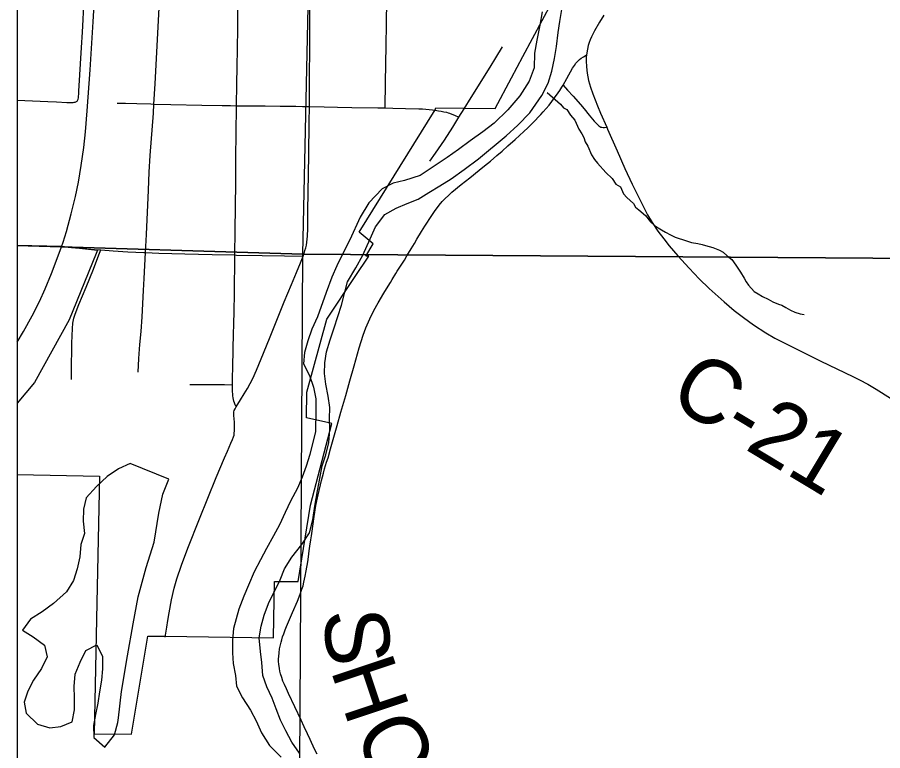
# Model space of a CAD drawing. Extents: x -8.8 to 41.4, y 0 to 34.6.
# Drawn here: x 2.1 to 2.87, y 16.161 to 16.815 of the extents above; entities that cross this region are included whole.
import ezdxf

# ---------------------------------------------------------------- set-up
doc = ezdxf.new("R2010")
doc.units = 0
for name, color, linetype in [('GM_X_City_Street', 7, 'Continuous'), ('GM_X_Corporation', 7, 'Continuous'), ('GM_X_County_Road', 7, 'Continuous'), ('GM_X_Major_Lake', 7, 'Continuous'), ('GM_X_Minor_River', 7, 'Continuous'), ('GM_X_Township_Road', 7, 'Continuous'), ('GM_X_Township_Road_Text', 7, 'Continuous'), ('GM_X_US_Route', 7, 'Continuous')]:
    doc.layers.add(name, color=color, linetype=linetype)

msp = doc.modelspace()

# ---------------------------------------------------------------- linework, layer by layer
at = {"layer": 'GM_X_City_Street'}
for points in [[(2.15338, 16.74002), (2.15416, 16.74173), (2.15441, 16.74273), (2.15461, 16.74414), (2.15479, 16.74648), (2.15489, 16.74865), (2.15717, 16.78762), (2.15804, 16.80129), (2.15866, 16.81259), (2.15902, 16.81929), (2.15981, 16.83172), (2.16015, 16.83855), (2.16055, 16.84673)], [(2.2076, 16.49846), (2.20813, 16.51081), (2.20916, 16.52326), (2.21013, 16.53491), (2.2112, 16.54775), (2.21244, 16.5713), (2.21301, 16.58184), (2.21413, 16.60505), (2.21492, 16.62117), (2.21682, 16.6605), (2.21752, 16.67663), (2.21823, 16.69151), (2.22114, 16.72915), (2.2216, 16.73735), (2.2226, 16.75531), (2.22671, 16.82863), (2.22736, 16.84339), (2.22751, 16.84674)], [(2.42745, 16.73395), (2.42783, 16.75673), (2.4281, 16.77257), (2.42839, 16.78998), (2.42867, 16.80795), (2.42889, 16.83114), (2.42901, 16.84437)], [(2.29484, 16.46765), (2.29397, 16.46959), (2.29333, 16.47121), (2.29273, 16.47271), (2.29234, 16.47412), (2.29205, 16.47574), (2.29183, 16.47745), (2.29175, 16.47899), (2.29166, 16.48129), (2.29149, 16.4874), (2.29158, 16.49359), (2.29184, 16.50299), (2.29228, 16.51872), (2.29261, 16.5333), (2.29278, 16.54053), (2.293, 16.55377), (2.29323, 16.56738), (2.29369, 16.60292), (2.294, 16.62437), (2.29449, 16.66741), (2.29464, 16.69004), (2.29477, 16.71083), (2.29517, 16.73585), (2.29547, 16.75524), (2.29572, 16.77056), (2.29595, 16.78638), (2.29623, 16.80498), (2.29641, 16.82685)], [(2.28711, 16.42822), (2.2901, 16.43521), (2.29149, 16.43844), (2.29251, 16.44092), (2.29295, 16.44244), (2.2932, 16.44421), (2.29339, 16.44618), (2.29346, 16.4484), (2.29339, 16.4508), (2.29326, 16.45378), (2.29297, 16.45726), (2.29275, 16.4598), (2.29275, 16.46195), (2.29289, 16.46335), (2.2932, 16.46449), (2.29384, 16.46576), (2.29484, 16.46765), (2.29884, 16.47393), (2.30195, 16.4792), (2.30487, 16.48401), (2.3074, 16.48858), (2.30962, 16.49302), (2.31299, 16.50025), (2.31922, 16.51545), (2.32505, 16.52995), (2.33166, 16.54625), (2.33765, 16.56106), (2.34407, 16.57657), (2.34856, 16.58737), (2.35208, 16.59584), (2.35446, 16.60189), (2.35525, 16.60435), (2.35608, 16.60693), (2.35675, 16.60935), (2.35733, 16.61177), (2.35773, 16.61425), (2.35808, 16.61694), (2.35831, 16.61972), (2.35858, 16.62645), (2.35866, 16.63273), (2.35876, 16.64203), (2.35942, 16.69208), (2.35983, 16.721), (2.36003, 16.73518), (2.3601, 16.74893), (2.36016, 16.76205), (2.36029, 16.78659), (2.36037, 16.80909), (2.36038, 16.82164)], [(2.49776, 16.73318), (2.504, 16.74309), (2.52102, 16.77012), (2.52599, 16.77849), (2.53181, 16.78826)], [(2.1, 16.74065), (2.12707, 16.73947), (2.13495, 16.73917), (2.14414, 16.73883), (2.14835, 16.73868), (2.14969, 16.73873), (2.15073, 16.73887), (2.15162, 16.73908), (2.1522, 16.7393), (2.15338, 16.74002)], [(2.18879, 16.73821), (2.19618, 16.738), (2.20655, 16.73772), (2.21895, 16.73741), (2.2216, 16.73735), (2.23676, 16.73701), (2.26432, 16.73639), (2.28235, 16.73607), (2.28993, 16.73594), (2.29517, 16.73585), (2.30421, 16.73576), (2.32075, 16.73559), (2.3339, 16.73546), (2.34799, 16.73531), (2.354, 16.73525), (2.36003, 16.73518)], [(2.36003, 16.73518), (2.37331, 16.73488), (2.38493, 16.73461), (2.39783, 16.73431), (2.42083, 16.73402), (2.42745, 16.73395), (2.43438, 16.73376), (2.44558, 16.73344), (2.45756, 16.7331), (2.46087, 16.73296), (2.46375, 16.73277), (2.46671, 16.73249), (2.46953, 16.73216), (2.47214, 16.73176)], [(2.13947, 16.61028), (2.14189, 16.61007), (2.14821, 16.60955), (2.15523, 16.60896), (2.16882, 16.60784), (2.17422, 16.60739), (2.18547, 16.60662), (2.19854, 16.60578), (2.21272, 16.6051), (2.21413, 16.60505), (2.22592, 16.60466), (2.24921, 16.60389), (2.27352, 16.60335), (2.29369, 16.60292), (2.29519, 16.60288), (2.31813, 16.60252), (2.338, 16.60224), (2.35446, 16.60189)], [(2.14839, 16.49199), (2.14838, 16.49882), (2.1486, 16.52428), (2.14903, 16.53733), (2.14952, 16.54227), (2.15032, 16.54654), (2.15137, 16.55011), (2.15477, 16.55878), (2.16118, 16.57428), (2.16783, 16.59035), (2.17263, 16.60314), (2.17422, 16.60739)], [(2.2537, 16.48748), (2.26144, 16.48747), (2.27298, 16.48747), (2.28438, 16.48746), (2.29149, 16.4874)]]:
    msp.add_lwpolyline(points, dxfattribs=at)
at = {"layer": 'GM_X_Corporation'}
for points in [[(2.1, 18.69247), (2.1, 14.09996)], [(2.1, 17.24471), (2.1, 16.61157), (2.13923, 16.61081), (2.17131, 16.60722), (2.17008, 16.60416), (2.14615, 16.54522), (2.11523, 16.4894), (2.1, 16.47104), (2.1, 16.4073), (2.17323, 16.40598), (2.17093, 16.29312), (2.16855, 16.17658), (2.20164, 16.17628), (2.2161, 16.26352), (2.23159, 16.26348), (2.3281, 16.26203), (2.32896, 16.31218), (2.35006, 16.31218), (2.36102, 16.38015), (2.37987, 16.45291), (2.35756, 16.45798), (2.35763, 16.48073), (2.37568, 16.54582), (2.40092, 16.58383), (2.41295, 16.60196), (2.41015, 16.60199), (2.41687, 16.61288), (2.40425, 16.62314), (2.4719, 16.73229), (2.4727, 16.73396), (2.49752, 16.73371), (2.52542, 16.73346), (2.53995, 16.76073), (2.55005, 16.77968), (2.58441, 16.84415)]]:
    msp.add_lwpolyline(points, dxfattribs=at)
for points in [[(2.1, 17.6149), (2.1, 16.61123), (2.35425, 16.60371), (2.37595, 17.60863)], [(2.37595, 17.60863), (3.33653, 17.58688), (3.32694, 16.59683), (2.35425, 16.60371)], [(2.1, 16.61123), (2.1, 15.60235), (2.34821, 15.59413), (2.35425, 16.60371)], [(2.35425, 16.60371), (3.32694, 16.59683), (3.3275, 15.57832), (2.34821, 15.59413)]]:
    msp.add_lwpolyline(points, close=True, dxfattribs=at)
at = {"layer": 'GM_X_County_Road'}
for points in [[(2.62209, 16.81658), (2.61838, 16.81032), (2.61397, 16.80265), (2.61256, 16.80005), (2.6111, 16.79714), (2.61001, 16.79459), (2.60901, 16.79205), (2.60819, 16.78932), (2.60748, 16.78619), (2.60678, 16.78112), (2.60656, 16.77878), (2.60644, 16.77591), (2.60662, 16.77041), (2.60727, 16.76492), (2.60854, 16.75829), (2.61023, 16.75238), (2.61226, 16.74656), (2.61666, 16.73564), (2.61928, 16.72933), (2.62479, 16.71659), (2.62544, 16.71508), (2.63389, 16.69575), (2.64095, 16.6799), (2.64749, 16.66588), (2.65325, 16.65421), (2.65673, 16.64695), (2.66112, 16.63878), (2.66522, 16.63191), (2.67032, 16.62423), (2.67543, 16.6173), (2.68046, 16.6111), (2.68803, 16.60212), (2.69801, 16.59111), (2.70703, 16.58178), (2.71586, 16.57312), (2.72919, 16.56113), (2.73819, 16.55358), (2.74647, 16.54713), (2.75551, 16.54066), (2.76634, 16.53355), (2.77438, 16.52894), (2.78977, 16.52099), (2.81538, 16.50849), (2.84387, 16.49472), (2.84986, 16.49158), (2.85706, 16.48774), (2.86462, 16.4834), (2.8773, 16.47551)], [(2.38473, 16.45116), (2.38804, 16.46289), (2.39242, 16.47778), (2.39611, 16.49092), (2.39977, 16.50408), (2.40436, 16.52024), (2.40798, 16.53151), (2.41036, 16.53795), (2.41377, 16.54601), (2.41726, 16.55335), (2.42122, 16.56043), (2.42633, 16.56895), (2.42859, 16.57265), (2.43215, 16.57846), (2.4337, 16.5811), (2.43698, 16.58635), (2.4383, 16.58845), (2.43997, 16.59106), (2.4446, 16.59838), (2.44688, 16.60206), (2.4507, 16.60845), (2.45355, 16.61325), (2.45575, 16.61699), (2.45992, 16.62392), (2.46285, 16.62867), (2.46891, 16.63813), (2.47141, 16.6417), (2.47554, 16.64722), (2.47824, 16.6505), (2.48047, 16.65288), (2.48412, 16.65632), (2.48688, 16.65889), (2.49512, 16.66556), (2.50291, 16.67174), (2.51115, 16.67832), (2.51599, 16.68221), (2.52123, 16.68656), (2.52689, 16.69138), (2.53156, 16.69545), (2.53665, 16.69998), (2.54311, 16.70579), (2.55085, 16.71291), (2.55443, 16.71622), (2.55885, 16.72048), (2.56611, 16.72805), (2.56818, 16.73035), (2.57339, 16.73646), (2.57831, 16.7428), (2.58154, 16.74728), (2.58287, 16.7493), (2.58479, 16.75244), (2.58581, 16.75422), (2.58909, 16.75994), (2.59426, 16.76915), (2.59591, 16.77178), (2.59716, 16.77369), (2.59901, 16.77563), (2.60046, 16.77689), (2.60211, 16.77806), (2.60405, 16.77932), (2.60541, 16.78019), (2.60678, 16.78112)], [(2.35519, 16.31166), (2.35633, 16.31694), (2.35728, 16.32176), (2.35851, 16.3297), (2.35915, 16.33396), (2.35987, 16.33946), (2.36053, 16.34366), (2.36124, 16.34909), (2.36178, 16.35274), (2.36245, 16.35697), (2.36401, 16.36801), (2.36578, 16.37968), (2.3677, 16.38945), (2.37077, 16.40215), (2.37255, 16.40875), (2.37358, 16.41233), (2.37539, 16.41826), (2.37671, 16.42238), (2.37888, 16.43013), (2.38124, 16.43846), (2.38473, 16.45116)], [(2.23178, 16.26263), (2.23301, 16.27143), (2.23402, 16.27734), (2.23518, 16.28415), (2.2373, 16.29588), (2.23968, 16.30613), (2.24201, 16.31447), (2.24619, 16.32679), (2.25188, 16.3419), (2.26216, 16.36791), (2.27708, 16.40478), (2.28453, 16.4222), (2.28711, 16.42822)], [(2.36684, 16.15843), (2.36471, 16.16292), (2.36077, 16.17135), (2.3584, 16.17642), (2.35545, 16.18258), (2.3526, 16.18878), (2.34153, 16.21243), (2.33971, 16.21641), (2.3379, 16.22037), (2.33652, 16.22345), (2.33537, 16.22678), (2.33442, 16.22978), (2.33375, 16.23225), (2.3333, 16.2347), (2.33278, 16.23845), (2.33257, 16.24098), (2.33255, 16.24316), (2.33273, 16.24541), (2.33303, 16.24858), (2.33356, 16.2522), (2.33422, 16.25565), (2.33477, 16.25806), (2.33541, 16.26026), (2.33616, 16.26278), (2.33715, 16.26555), (2.3385, 16.26901), (2.33966, 16.27196), (2.34227, 16.27841), (2.34507, 16.28455), (2.34934, 16.29467), (2.3519, 16.30077), (2.35342, 16.3053), (2.35434, 16.30823), (2.35519, 16.31166)]]:
    msp.add_lwpolyline(points, dxfattribs=at)
at = {"layer": 'GM_X_Major_Lake'}
for points in [[(2.45681, 16.65249), (2.46648, 16.65865), (2.47614, 16.66443), (2.48619, 16.67058), (2.49783, 16.67895), (2.51063, 16.68843), (2.53516, 16.70894), (2.5457, 16.71849), (2.55628, 16.72955), (2.56699, 16.74479), (2.57264, 16.75601), (2.576, 16.76654), (2.57825, 16.77786), (2.58009, 16.78844), (2.58162, 16.80092), (2.58306, 16.81075), (2.5854, 16.8251)], [(2.5674, 16.81958), (2.56513, 16.8075), (2.56245, 16.7943), (2.56057, 16.78258), (2.56017, 16.76968), (2.55563, 16.75767), (2.54726, 16.74464)], [(2.54726, 16.74464), (2.53663, 16.73206), (2.52451, 16.72028), (2.51442, 16.71262), (2.50317, 16.70461), (2.49269, 16.69696), (2.48261, 16.68967), (2.47292, 16.68314), (2.4586, 16.67371), (2.44481, 16.66919), (2.43449, 16.66685), (2.42486, 16.66183), (2.41309, 16.64929), (2.40512, 16.63662), (2.39615, 16.61639), (2.39092, 16.60668), (2.38443, 16.59321), (2.37995, 16.5831), (2.37498, 16.56958)], [(2.38872, 16.55821), (2.39385, 16.57887), (2.40145, 16.59155), (2.40749, 16.60275), (2.414, 16.61736), (2.41888, 16.62784), (2.42719, 16.63898), (2.43722, 16.64474), (2.4472, 16.64861), (2.45681, 16.65249)], [(2.37498, 16.56958), (2.36719, 16.54774), (2.36235, 16.53686), (2.35867, 16.52632), (2.35576, 16.51614), (2.35474, 16.50592), (2.36018, 16.49553), (2.36372, 16.48519), (2.36574, 16.47489), (2.36588, 16.46539), (2.36538, 16.44528), (2.36284, 16.43509), (2.36032, 16.42529), (2.35701, 16.41474), (2.35373, 16.40495), (2.34931, 16.39519), (2.34332, 16.38357), (2.3385, 16.37344), (2.33329, 16.36256), (2.32811, 16.35282), (2.32175, 16.34159), (2.31656, 16.33147), (2.31097, 16.3206), (2.30574, 16.30897), (2.30169, 16.2992), (2.29722, 16.28754), (2.29261, 16.27019), (2.29159, 16.25996), (2.29169, 16.24857), (2.29221, 16.23907), (2.29422, 16.22839), (2.29512, 16.21887), (2.30056, 16.20848), (2.30751, 16.19768), (2.31259, 16.18806), (2.31725, 16.17731), (2.32457, 16.16612), (2.33495, 16.1556)], [(2.35137, 16.15937), (2.3444, 16.16903), (2.33895, 16.17904), (2.33425, 16.18865), (2.33032, 16.19862), (2.32676, 16.20821), (2.32208, 16.21819), (2.31854, 16.22853), (2.31768, 16.23995), (2.31641, 16.24985), (2.3152, 16.26203), (2.31697, 16.27224), (2.31988, 16.28203), (2.32356, 16.29257), (2.33396, 16.31357), (2.33801, 16.32334), (2.34435, 16.33381), (2.35337, 16.34497), (2.36009, 16.35543), (2.36304, 16.36713), (2.36486, 16.37923), (2.3671, 16.39284), (2.36928, 16.4038), (2.37146, 16.41513), (2.37474, 16.42492), (2.3773, 16.43587), (2.37835, 16.44761), (2.37783, 16.45712), (2.37808, 16.46698), (2.37681, 16.47726), (2.3748, 16.48795), (2.37352, 16.49747), (2.37376, 16.50696), (2.37515, 16.51679), (2.37845, 16.52734), (2.38213, 16.53788), (2.38872, 16.55821)]]:
    msp.add_lwpolyline(points, dxfattribs=at)
at = {"layer": 'GM_X_Minor_River'}
for points in [[(2.57173, 16.74763), (2.58363, 16.73714), (2.58618, 16.73401), (2.58916, 16.73239), (2.59241, 16.72734), (2.59644, 16.72302), (2.59995, 16.71492), (2.60246, 16.71065), (2.60426, 16.70754), (2.60564, 16.7037), (2.60778, 16.69982), (2.61131, 16.6921), (2.61383, 16.68783), (2.61638, 16.68471), (2.62407, 16.67646), (2.62958, 16.67095), (2.63283, 16.66589), (2.63692, 16.66347), (2.63975, 16.65729), (2.64268, 16.65415), (2.64857, 16.64863), (2.65036, 16.64552), (2.65332, 16.64314), (2.65922, 16.63799), (2.66359, 16.63252), (2.6669, 16.62937), (2.67062, 16.62696), (2.6736, 16.62534), (2.67695, 16.62332), (2.68143, 16.62088), (2.68554, 16.61884), (2.69569, 16.61545), (2.70021, 16.61415), (2.70588, 16.61319), (2.70965, 16.6123), (2.71266, 16.61144), (2.71906, 16.60969), (2.72506, 16.6072), (2.72842, 16.60556), (2.7321, 16.60202), (2.73617, 16.59884), (2.7398, 16.59377), (2.74376, 16.58755), (2.74699, 16.58212), (2.74878, 16.57902), (2.75095, 16.5759), (2.75608, 16.5704), (2.75943, 16.56839), (2.76353, 16.56596), (2.76839, 16.56352), (2.77249, 16.56109), (2.77774, 16.55901), (2.78075, 16.55815), (2.7841, 16.55613), (2.7882, 16.55371), (2.79232, 16.55204), (2.79682, 16.55037), (2.80061, 16.54985)], [(2.20056, 16.41716), (2.19019, 16.41249), (2.18013, 16.40553), (2.17042, 16.39666), (2.16143, 16.38664), (2.15889, 16.37645), (2.15863, 16.36583), (2.15987, 16.35478), (2.15658, 16.345), (2.15555, 16.33401), (2.15338, 16.32344), (2.15008, 16.31289), (2.14375, 16.3028), (2.1321, 16.29246), (2.12203, 16.28512), (2.11161, 16.27855), (2.10453, 16.26886), (2.11426, 16.26292), (2.12433, 16.25545), (2.12673, 16.24514), (2.12153, 16.23464), (2.11443, 16.22419), (2.10924, 16.21445), (2.10596, 16.20466), (2.10799, 16.19474), (2.118, 16.18499), (2.12894, 16.18168), (2.13885, 16.18295), (2.14883, 16.18725), (2.151, 16.19783), (2.15088, 16.20846), (2.15076, 16.21871), (2.15142, 16.22971), (2.15586, 16.24023), (2.16106, 16.25073), (2.17068, 16.2558), (2.17574, 16.24542), (2.17585, 16.23441), (2.17483, 16.22418), (2.17305, 16.21398), (2.17166, 16.20376), (2.1695, 16.19356), (2.16774, 16.18374), (2.16823, 16.17309), (2.17789, 16.1645), (2.18653, 16.17567), (2.18946, 16.1866)], [(2.18946, 16.1866), (2.18995, 16.19077), (2.19282, 16.21424), (2.19817, 16.24599), (2.20306, 16.27435), (2.20746, 16.29853), (2.21457, 16.32455), (2.22198, 16.34715), (2.22604, 16.37286), (2.22951, 16.38986), (2.23478, 16.40339), (2.20056, 16.41716)]]:
    msp.add_lwpolyline(points, dxfattribs=at)
at = {"layer": 'GM_X_Township_Road'}
for points in [[(2.58581, 16.75422), (2.58987, 16.74972), (2.59483, 16.74421), (2.60135, 16.73698), (2.60458, 16.73318), (2.60922, 16.72735), (2.61362, 16.7221), (2.61706, 16.71854), (2.61769, 16.7179), (2.61845, 16.71731), (2.61938, 16.71681), (2.62044, 16.71662), (2.6215, 16.71655), (2.62281, 16.71651), (2.62479, 16.71659)], [(2.46724, 16.68657), (2.4724, 16.69351), (2.48035, 16.7053), (2.48763, 16.71679), (2.49317, 16.72575), (2.49776, 16.73318)], [(2.47214, 16.73176), (2.47488, 16.73134), (2.47736, 16.73093), (2.47975, 16.73047), (2.482, 16.72996), (2.4837, 16.72946), (2.4848, 16.72909), (2.48691, 16.72831), (2.48934, 16.7273), (2.49317, 16.72575)]]:
    msp.add_lwpolyline(points, dxfattribs=at)
at = {"layer": 'GM_X_US_Route'}
for points in [[(2.13947, 16.61028), (2.14094, 16.61441), (2.14384, 16.62388), (2.14801, 16.63944), (2.15179, 16.65511), (2.15443, 16.66786), (2.15694, 16.68252), (2.15918, 16.69848), (2.16076, 16.71265), (2.16229, 16.73119), (2.16479, 16.76775), (2.1675, 16.8105), (2.16947, 16.84685)], [(2.1, 16.52518), (2.10553, 16.53466), (2.11322, 16.54883), (2.11962, 16.56156), (2.12477, 16.57283), (2.13051, 16.58655), (2.13741, 16.6045), (2.13947, 16.61028)]]:
    msp.add_lwpolyline(points, dxfattribs=at)

# ---------------------------------------------------------------- texts
at = {"layer": 'GM_X_Township_Road_Text'}
for s, height, rotation, p in [('C-21', 0.056818, 328.97717, (2.6779, 16.47184)), ('S', 0.05682, 275.64914, (2.37195, 16.28546)), ('H', 0.05682, 288.42982, (2.3786, 16.23381)), ('O', 0.05682, 297.74069, (2.39836, 16.17711))]:
    msp.add_text(s, height=height, rotation=rotation, dxfattribs=at).set_placement(p)

doc.saveas('drawing.dxf')
